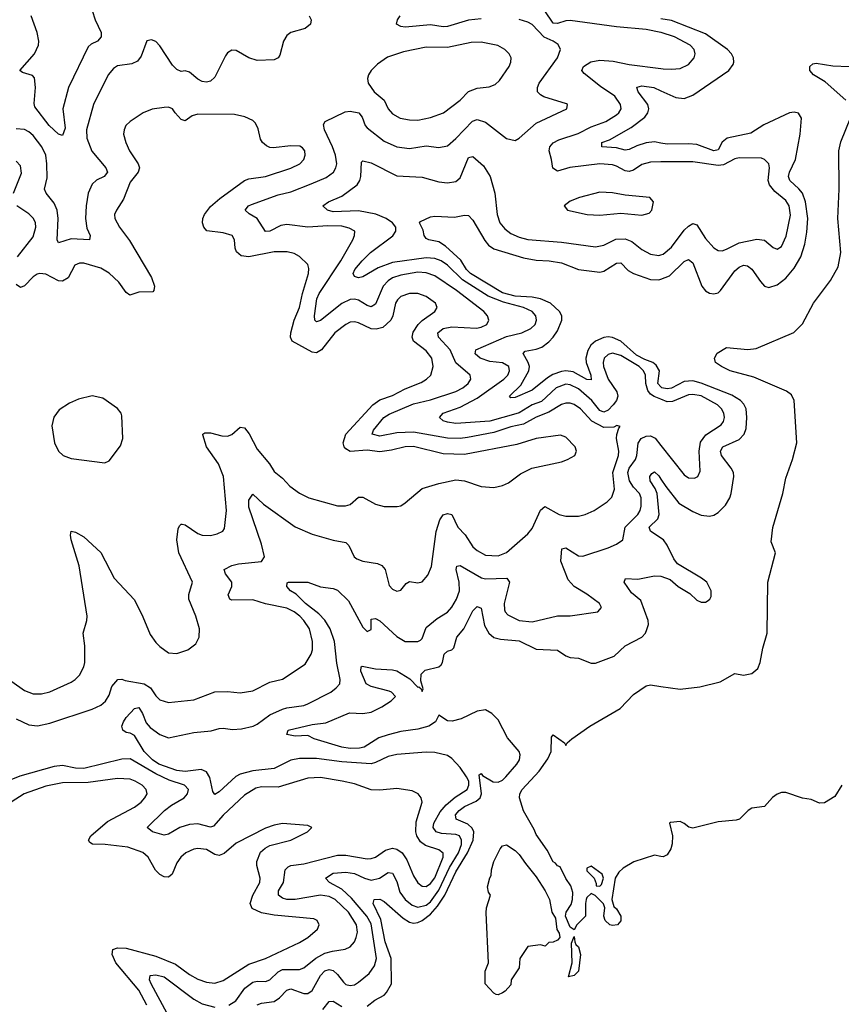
# Model space of a CAD drawing. Header units: inches. Extents: x 1954678 to 2060271, y 904822 to 1016299.
# Tile 286 of 403: x 1996967 to 2000853, y 994554 to 999211. Entities that reach past the tile are written whole.
import ezdxf

# ---------------------------------------------------------------- set-up
doc = ezdxf.new("R2010")
doc.units = ezdxf.units.IN
doc.header["$MEASUREMENT"] = 0
doc.layers.add('B9999', color=7, linetype='Continuous')
doc.layers.add('C0909', color=7, linetype='Continuous')

msp = doc.modelspace()

# ---------------------------------------------------------------- linework, layer by layer
at = {"layer": 'B9999', "color": 5}
for points, elevation in [([(1997310, 999254.9), (1997324.4, 999210), (1997352, 999150), (1997352.6, 999130), (1997334.9, 999110), (1997304.2, 999095.8), (1997290, 999082.2), (1997197.5, 998890), (1997171, 998790), (1997181.7, 998698.3), (1997170, 998663.6), (1997150, 998669.8), (1997106, 998710), (1997038.7, 998798.7), (1997034.5, 998814.5), (1997042.3, 998890), (1997036.2, 998936.2), (1997027.3, 998947.3), (1996980.7, 998960.7), (1996967.1, 998970), (1997037.2, 999050), (1997055.6, 999090), (1997057.7, 999110), (1997049.8, 999150), (1997021.7, 999230)], 440), ([(2000000, 999150.1), (1999930, 999165), (1999790, 999177.1), (1999570, 999207.6), (1999550, 999205.9), (1999510, 999192.6), (1999490, 999193.8), (1999450, 999252.5)], 440), ([(1998336.5, 999230), (1998344.9, 999210), (1998342.4, 999190), (1998317.3, 999170), (1998250, 999151), (1998230, 999136.9), (1998214.6, 999110), (1998196.9, 999043.1), (1998189.1, 999030.9), (1998170, 999021.7), (1998090, 999018), (1998051.3, 999031.3), (1997990, 999065.4), (1997970, 999066.3), (1997950, 999053.6), (1997940.2, 999039.8), (1997890, 998938.9), (1997870, 998920.4), (1997850, 998915.1), (1997830, 998918.2), (1997810, 998929.8), (1997770, 998963.5), (1997750, 998969.7), (1997730, 998966.4), (1997710, 998975.5), (1997690, 998996.1), (1997630, 999087.6), (1997610, 999107.3), (1997590, 999116.2), (1997568.8, 999111.2), (1997542.1, 999037.9), (1997524.8, 999015.2), (1997497.3, 999002.7), (1997430, 998992.7), (1997410, 998979.7), (1997385.2, 998950), (1997315.2, 998810), (1997282.2, 998690), (1997285.1, 998650), (1997308.7, 998588.7), (1997373.8, 998510), (1997382.7, 998490), (1997366.7, 998470), (1997330, 998452.2), (1997310, 998432.8), (1997290.8, 998390), (1997281.3, 998330), (1997278.1, 998270), (1997285.1, 998225.1), (1997299.6, 998190), (1997297.3, 998170), (1997210, 998175.2), (1997150, 998156.3), (1997143.4, 998170), (1997148.6, 998270), (1997143.4, 998310), (1997130, 998342.4), (1997091.7, 998390), (1997084.4, 998410), (1997097.4, 998462.6), (1997095.6, 998530), (1997090.3, 998570.3), (1997070.9, 998610), (1997030, 998663.4), (1997010, 998681.1), (1996990, 998690.9), (1996950, 998694.3)], 460), ([(1996950, 995904.2), (1997010, 995875.4), (1997051, 995871), (1997110, 995883.9), (1997310, 995950.1), (1997350, 995969.4), (1997372.5, 995987.5), (1997390, 996016.5), (1997402.6, 996057.4), (1997430.3, 996089.7), (1997450, 996092.4), (1997465.2, 996085.2), (1997555.9, 996070), (1997585, 996050), (1997610, 996012.6), (1997630, 995994), (1997670, 995980.7), (1997790, 995994), (1997890, 996031.9), (1997950, 996032.7), (1998010, 996026.4), (1998070, 996036.9), (1998150, 996077.5), (1998210, 996091.1), (1998316.6, 996163.4), (1998345.5, 996210), (1998351.3, 996230), (1998351.7, 996270), (1998337.4, 996330), (1998311.1, 996370), (1998291.2, 996390), (1998265.5, 996410), (1998230, 996428.3), (1998130, 996448.2), (1998070, 996466.5), (1997970, 996466), (1997961.3, 996470), (1997953.1, 996490), (1997970.5, 996529.5), (1997969.8, 996550), (1997940.4, 996590), (1997933.3, 996610), (1997970.5, 996629.5), (1998002.3, 996637.7), (1998110, 996647.6), (1998124.6, 996670), (1998110.4, 996730), (1998050, 996905.2), (1998050, 996938), (1998070, 996966.8), (1998119.5, 996919.5), (1998270, 996813), (1998350, 996777.6), (1998449.6, 996749.5), (1998510, 996737.6), (1998524, 996724), (1998548.1, 996670), (1998560.9, 996660.9), (1998590, 996650.2), (1998658.7, 996638.7), (1998679.3, 996630), (1998694.9, 996610), (1998715.1, 996535.1), (1998730, 996517.1), (1998750, 996508.5), (1998770, 996512.4), (1998795.1, 996544.9), (1998810, 996554.3), (1998850, 996547.9), (1998870, 996552), (1998896.9, 996583.1), (1998915, 996625), (1998936.9, 996790), (1998953.9, 996846.1), (1998970, 996868.3), (1998990, 996875.8), (1999010.1, 996870.1), (1999039, 996810), (1999073.8, 996773.8), (1999110, 996718), (1999130, 996700.5), (1999170, 996678.7), (1999230, 996675), (1999270, 996690.2), (1999370, 996779.5), (1999390, 996804.9), (1999430, 996890.4), (1999450, 996908.8), (1999518, 996870), (1999550, 996862.7), (1999610, 996862.3), (1999642, 996870), (1999684.2, 996890), (1999745.6, 996930), (1999767.2, 996952.8), (1999780.3, 996990), (1999773, 997070), (1999799.6, 997150), (1999800.4, 997170), (1999789.9, 997230), (1999791.7, 997248.3), (1999800.8, 997279.2), (1999807.3, 997287.3), (1999791, 997291), (1999776.5, 997283.5), (1999730, 997282.5), (1999672.6, 997312.6), (1999618.9, 997370), (1999590, 997390.4), (1999570, 997396.7), (1999550, 997396.9), (1999530, 997391), (1999470, 997354.7), (1999410, 997331.7), (1999350, 997298.3), (1999290, 997284.5), (1999210, 997257.7), (1999085.4, 997234.6), (1999050, 997230.2), (1998990, 997232.1), (1998830, 997259.9), (1998750, 997256.8), (1998670, 997241.2), (1998634.3, 997250), (1998640.7, 997270), (1998689.9, 997330), (1998714.9, 997345.1), (1998830, 997394.2), (1998910, 997412.6), (1999030, 997452.7), (1999062.5, 997470), (1999088.1, 997490), (1999100.3, 997510), (1999097.1, 997530), (1999030, 997587.3), (1999003.6, 997650), (1998947.9, 997710), (1998944.9, 997730), (1998969.8, 997750), (1999010, 997758.9), (1999128.1, 997751.9), (1999150, 997755.9), (1999175.8, 997770), (1999185.3, 997790), (1999179.4, 997810), (1999161.5, 997830), (1999032.4, 997930), (1998930, 997999.4), (1998890, 998013.5), (1998850, 998016.1), (1998770, 998002.7), (1998730.7, 997989.3), (1998710, 997976.2), (1998685.9, 997950), (1998650, 997866.2), (1998630, 997853.4), (1998610, 997859.6), (1998570, 997885), (1998550, 997889.9), (1998530, 997887.6), (1998490, 997868.1), (1998390, 997788.6), (1998370, 997782.2), (1998363.2, 997790), (1998360.7, 997810), (1998371.5, 997890), (1998383.9, 997916.1), (1998485.6, 998070), (1998542.2, 998170), (1998550.9, 998190), (1998551.2, 998210), (1998525.5, 998225.5), (1998490, 998233.7), (1998423.7, 998236.3), (1998330, 998229.4), (1998230, 998241.9), (1998201.7, 998238.3), (1998150, 998211.3), (1998130, 998209.9), (1998090.8, 998270.8), (1998052.7, 998292.7), (1998033.7, 998310), (1998048.6, 998330), (1998063.4, 998336.6), (1998190, 998381.9), (1998250, 998397.2), (1998346, 998434), (1998415.6, 998464.4), (1998450.3, 998489.7), (1998462.7, 998510), (1998466.1, 998530), (1998460.9, 998570), (1998447, 998610), (1998409.2, 998690), (1998404.4, 998715.6), (1998411.3, 998730), (1998505.5, 998774.5), (1998530, 998779), (1998571.3, 998770), (1998587.1, 998750), (1998601.2, 998710), (1998610, 998699.3), (1998690, 998635.7), (1998750, 998610.1), (1998810, 998601.7), (1998890, 998614), (1998950, 998606.2), (1998990, 998613.8), (1999030, 998648.7), (1999109.2, 998730.8), (1999130, 998738.9), (1999170, 998727), (1999270, 998648.8), (1999310, 998639.5), (1999330, 998650.3), (1999410, 998721.6), (1999555.1, 998790), (1999558, 998810), (1999552.9, 998812.9), (1999446.2, 998846.2), (1999430, 998855.1), (1999416.5, 998870), (1999415.7, 998890), (1999424.5, 998910), (1999509.8, 999030), (1999524.2, 999070), (1999514.2, 999094.2), (1999489.7, 999110), (1999447.7, 999127.7), (1999390, 999187.7), (1999370, 999199.9), (1999330, 999212.1)], 460), ([(1999150, 999214.6), (1999090, 999208.5), (1998990, 999178.7), (1998970, 999177.3), (1998910, 999187), (1998790, 999175.7), (1998770, 999179.3), (1998748.5, 999190), (1998753.8, 999210), (1998767, 999230)], 460), ([(2000000, 998538), (1999950, 998537.5), (1999910, 998525.4), (1999870, 998499), (1999850, 998492.9), (1999830, 998495.6), (1999790, 998518.3), (1999770, 998524.5), (1999710.6, 998529.4), (1999568.3, 998511.7), (1999510, 998495.2), (1999487.9, 998508), (1999482.1, 998550), (1999470.6, 998590), (1999473.8, 998610), (1999490, 998628.4), (1999517.5, 998642.5), (1999608, 998672), (1999670, 998703.8), (1999739.2, 998730), (1999790, 998761.3), (1999800.3, 998770), (1999811.4, 998790), (1999809.1, 998810), (1999781.1, 998850), (1999714.4, 998894.4), (1999636.8, 998956.8), (1999626, 998970), (1999633.7, 998990), (1999667.8, 999012.2), (1999710, 999019.6), (1999774.2, 999014.2), (1999850, 998999.3), (2000000, 998980.3)], 440), ([(2000000, 998627.1), (1999970, 998632.5), (1999930, 998628.4), (1999885.2, 998614.8), (1999850, 998597.5), (1999830, 998594.2), (1999790, 998604.4), (1999720.5, 998610), (1999721, 998630), (1999756.8, 998643.2), (1999858.6, 998701.4), (1999923, 998750), (1999937.9, 998770), (1999942, 998790), (1999937.5, 998810), (1999891.9, 998870), (1999885.4, 998890), (1999887.6, 998892.4), (1999910, 998897.4), (1999965.5, 998890), (2000000, 998874.6)], 420), ([(1996930, 996080.6), (1996990, 996038.4), (1997030, 996022.7), (1997070, 996022.6), (1997110, 996031.3), (1997210, 996078), (1997229.8, 996090.2), (1997249.8, 996110.2), (1997269.8, 996150), (1997274.6, 996170), (1997274.5, 996250), (1997267.2, 996310), (1997284.4, 996370), (1997285.3, 996390), (1997247.5, 996627.5), (1997209.8, 996750.2), (1997206.5, 996773.5), (1997210, 996792.4), (1997230, 996787.6), (1997270, 996764.3), (1997350, 996691.1), (1997414.1, 996570), (1997510, 996466.7), (1997550, 996387.2), (1997583.4, 996303.4), (1997610, 996265.8), (1997630, 996246.5), (1997670, 996216.9), (1997710, 996212.9), (1997762.7, 996230), (1997800.4, 996259.6), (1997815.6, 996290), (1997817.4, 996330), (1997800.3, 996390), (1997766.6, 996470), (1997767.1, 996492.9), (1997784.5, 996550), (1997720.2, 996690), (1997710.5, 996750), (1997716.5, 996803.5), (1997722.5, 996817.5), (1997730, 996825.3), (1997735.3, 996824.7), (1997750, 996821.6), (1997810, 996780.6), (1997830, 996773), (1997868.7, 996771.3), (1997901.5, 996778.5), (1997928.3, 996791.7), (1997935.2, 996804.8), (1997944.5, 996890), (1997930.3, 997050.3), (1997906.5, 997110), (1997849.9, 997190), (1997833.3, 997246.7), (1997833.3, 997250), (1997842.5, 997257.5), (1997870, 997257.3), (1997922.9, 997242.9), (1997950, 997241.6), (1997970.3, 997249.7), (1998010, 997283.9), (1998030, 997280.2), (1998052.4, 997252.4), (1998090, 997179.7), (1998148.1, 997110), (1998170, 997074.6), (1998210, 997042.3), (1998244.7, 997004.7), (1998290, 996972.1), (1998334.4, 996950), (1998470, 996912.1), (1998507.9, 996912.1), (1998530, 996917.8), (1998570, 996952.8), (1998590, 996951.9), (1998650, 996920.2), (1998690, 996908.9), (1998752.3, 996907.7), (1998770, 996912), (1998790, 996926), (1998870, 996993.8), (1998950, 997017.8), (1999030, 997034.9), (1999070.2, 997030.2), (1999150, 997003.1), (1999210, 996997.6), (1999250, 997007), (1999279.5, 997020.5), (1999336.3, 997063.7), (1999389.2, 997090), (1999530, 997120.4), (1999557.2, 997130), (1999591.8, 997150), (1999600.7, 997170), (1999593.6, 997190), (1999550, 997237), (1999525.4, 997245.4), (1999410, 997229.8), (1999317.7, 997202.3), (1999070, 997154.4), (1998970, 997158.3), (1998830, 997191.5), (1998789.4, 997190.6), (1998725.6, 997174.4), (1998670, 997166.9), (1998610, 997175), (1998530, 997169.3), (1998510, 997180.6), (1998502.1, 997190), (1998497.1, 997210), (1998509, 997250), (1998636.5, 997390), (1998670, 997412.3), (1998730, 997434.2), (1998790, 997465), (1998865.1, 997494.9), (1998890.9, 997510), (1998910.8, 997530), (1998922.9, 997570), (1998916.1, 997610), (1998890, 997645.4), (1998829.9, 997689.9), (1998822.5, 997710), (1998827.5, 997732.5), (1998850.8, 997769.2), (1998871.2, 997788.8), (1998929.8, 997830), (1998942, 997850), (1998934, 997870), (1998890, 997901.8), (1998850, 997916.5), (1998810, 997916.5), (1998770, 997902), (1998754, 997886), (1998744.3, 997870), (1998731.8, 997810), (1998722.7, 997790), (1998684.8, 997755.2), (1998653.2, 997746.8), (1998630, 997749.1), (1998570, 997776.7), (1998550, 997782.1), (1998530, 997779.9), (1998510, 997769.9), (1998457.1, 997730), (1998393.6, 997650), (1998370, 997635.8), (1998350, 997638.1), (1998254.8, 997690), (1998247.2, 997710), (1998249.4, 997730), (1998265, 997790), (1998290.8, 997850), (1998304.2, 997915.8), (1998332.6, 998010), (1998334.6, 998034.6), (1998330, 998053.6), (1998290, 998091.1), (1998264.5, 998104.5), (1998232.4, 998112.4), (1998170, 998112.9), (1998050.5, 998089.5), (1998014.7, 998094.7), (1997992.4, 998112.4), (1997985.5, 998130), (1997982.9, 998170), (1997971, 998190), (1997930, 998202.5), (1997852.3, 998212.3), (1997837.2, 998230), (1997831.5, 998250), (1997832.8, 998270), (1997840.6, 998290), (1997870, 998326.7), (1997914, 998366), (1998029.9, 998450.1), (1998050, 998457.8), (1998129.3, 998470), (1998250, 998509.4), (1998292.6, 998530), (1998310.9, 998550), (1998317.6, 998570), (1998315.6, 998590), (1998304.7, 998604.7), (1998292.1, 998612.1), (1998250, 998615), (1998165.3, 998605.3), (1998150, 998606), (1998134.5, 998614.5), (1998116, 998630), (1998106.3, 998646.3), (1998095.2, 998695.2), (1998081.7, 998721.7), (1998070, 998733.6), (1998032.1, 998752.1), (1997982.3, 998762.2), (1997810, 998764), (1997783.1, 998756.9), (1997750, 998732.1), (1997730, 998738.5), (1997701.4, 998770), (1997690, 998789.6), (1997670, 998797.4), (1997650, 998796.4), (1997592.8, 998787.2), (1997550.7, 998770), (1997490, 998729.6), (1997468.7, 998710), (1997460.3, 998690), (1997458.3, 998670), (1997468.1, 998630), (1997486, 998590), (1997527.5, 998530), (1997533, 998510), (1997527.9, 998490), (1997490, 998442.4), (1997457.6, 998362.4), (1997424, 998310), (1997415.8, 998290), (1997416.9, 998270), (1997438.9, 998230), (1997486.2, 998166.2), (1997591, 997991), (1997604, 997950), (1997601.5, 997930), (1997595.8, 997924.2), (1997530, 997922.4), (1997488.2, 997908.2), (1997470, 997920.5), (1997436.2, 997970), (1997390, 998012.2), (1997350, 998035.2), (1997270, 998059.9), (1997250, 998059.1), (1997227.9, 998050), (1997195.4, 997990), (1997170, 997974.5), (1997150, 997975.3), (1997090, 998007.1), (1997062.8, 998010), (1997050, 998007.7), (1997030, 997995.4), (1996990, 997952.9), (1996970, 997944.5), (1996950, 997959.2)], 480), ([(1996937.2, 998390), (1996974.8, 998485.2), (1996970, 998520.5), (1996950, 998541.6)], 480), ([(2000000, 997415.9), (1999968.3, 997428.3), (1999950, 997439.9), (1999937.1, 997457.1), (1999928.6, 997490), (1999927.1, 997530), (1999917.5, 997550), (1999896.1, 997570), (1999810, 997622.7), (1999770, 997633.5), (1999750, 997627.8), (1999731.6, 997610), (1999726.3, 997590), (1999727.5, 997570), (1999750, 997510.2), (1999791.1, 997451.1), (1999796.1, 997430), (1999789.7, 997410), (1999773.6, 997390), (1999750, 997364.1), (1999730, 997355.4), (1999710, 997362.5), (1999673.1, 997410), (1999610, 997465.4), (1999570, 997484.2), (1999550, 997486.7), (1999504, 997470), (1999434.8, 997405.2), (1999390, 997389), (1999330, 997351.3), (1999313.8, 997346.2), (1999190, 997311.8), (1999030, 997301.7), (1998990, 997306.6), (1998970, 997313.7), (1998952.6, 997330), (1998969.8, 997350), (1999050, 997377.7), (1999130, 997420.8), (1999257, 997510), (1999275, 997530), (1999284.3, 997550), (1999280.2, 997570), (1999250, 997587.2), (1999190, 997594.8), (1999144.4, 997610), (1999121.2, 997630), (1999124.4, 997650), (1999270, 997712.2), (1999341.3, 997730), (1999385.1, 997750), (1999405, 997770), (1999411.4, 997790), (1999408, 997810), (1999390.7, 997830), (1999350, 997849.4), (1999254.7, 997874.7), (1999183.4, 997903.4), (1999060.7, 997980.7), (1998990, 998050.7), (1998959.9, 998070), (1998930, 998082.2), (1998890, 998084.4), (1998730, 998062.4), (1998662.6, 998037.4), (1998590, 997995), (1998570, 997989.9), (1998550, 997996.9), (1998544, 998010), (1998551.6, 998030), (1998586, 998070), (1998626.4, 998110), (1998731.4, 998188.6), (1998745.2, 998210), (1998745.2, 998230), (1998730.9, 998250), (1998700.8, 998270), (1998651.1, 998291.1), (1998570, 998307), (1998450, 998302.9), (1998422.3, 998310), (1998401.3, 998330), (1998427.3, 998350), (1998490, 998375.9), (1998563.7, 998430), (1998576.2, 998450), (1998580.2, 998470), (1998583.3, 998536.7), (1998590, 998543.8), (1998630, 998534.2), (1998750, 998472.5), (1998870, 998466.4), (1998950, 998444.6), (1998990, 998438.6), (1999030, 998446), (1999050, 998462.4), (1999090, 998559), (1999110, 998563.5), (1999160.5, 998520.5), (1999191.6, 998470), (1999214, 998390), (1999224.7, 998290), (1999238.3, 998250), (1999261.4, 998221.4), (1999290, 998199.8), (1999330, 998181.7), (1999370, 998172.1), (1999530, 998159.1), (1999690, 998135.9), (1999730, 998144.5), (1999786.6, 998173.4), (1999830, 998174.3), (1999861.9, 998161.9), (1999910, 998124.6), (1999950, 998102.3), (1999990, 998095.5), (2000000, 998099.1)], 440), ([(1996956.2, 998090), (1997030, 998183.6), (1997043.2, 998230), (1997042.3, 998250), (1997032.7, 998270), (1997010, 998292.2), (1996953.6, 998330)], 480), ([(2000000, 997474.2), (1999985.7, 997490), (1999992.5, 997550), (1999977.5, 997577.5), (1999960.7, 997590), (1999923.2, 997603.2), (1999884.8, 997624.8), (1999810, 997690.8), (1999770, 997708.3), (1999750, 997710.3), (1999730, 997707.7), (1999689.6, 997690.4), (1999668.8, 997671.2), (1999653.9, 997646.1), (1999644.8, 997610), (1999646, 997590), (1999667.9, 997530), (1999670, 997507.7), (1999650, 997509), (1999585.1, 997545.1), (1999550, 997549.7), (1999530, 997547.2), (1999487.9, 997532.1), (1999462.6, 997517.4), (1999390, 997458.2), (1999310, 997424.7), (1999290, 997422), (1999283.1, 997430), (1999337.2, 997482.8), (1999375.5, 997550), (1999378.2, 997570), (1999372.1, 997590), (1999347.9, 997632.1), (1999357.4, 997642.6), (1999410, 997652.6), (1999437.2, 997662.8), (1999470, 997687), (1999490, 997708.8), (1999510, 997739.2), (1999530.4, 997790), (1999530.4, 997810), (1999520.4, 997830), (1999476.9, 997870), (1999430.8, 997890.8), (1999390, 997899.2), (1999310, 997903.6), (1999250, 997919), (1999098.4, 998010), (1999079.8, 998030), (1999053, 998073), (1998980.4, 998140.4), (1998950, 998160.6), (1998901.2, 998170), (1998890, 998176.2), (1998880.5, 998190), (1998875.6, 998215.6), (1998858.4, 998250), (1998863.3, 998256.7), (1998910, 998279), (1998930, 998281.5), (1999022.9, 998277.1), (1999070, 998285.7), (1999090, 998284.9), (1999110, 998263.1), (1999166.1, 998166.1), (1999184.7, 998144.7), (1999210, 998127.1), (1999350, 998085), (1999410, 998073.2), (1999470.5, 998070.5), (1999530, 998060.6), (1999610, 998029.6), (1999710, 998017.3), (1999730, 998021.4), (1999790, 998059.3), (1999810, 998060.2), (1999845.1, 998025.1), (1999870.1, 998010.1), (1999950, 997981.9), (1999990, 997980.3), (2000000, 997984.2)], 420), ([(1998090, 994550.8), (1998110, 994558.8), (1998170, 994566.8), (1998195.5, 994584.5), (1998230, 994621.5), (1998250, 994626.4), (1998310, 994605), (1998330, 994605.7), (1998350, 994619.8), (1998389.7, 994690.3), (1998410, 994711.6), (1998430, 994717.8), (1998450, 994714.2), (1998470, 994695.4), (1998497.8, 994657.8), (1998510, 994648), (1998530, 994642.7), (1998550, 994646.4), (1998570, 994657.8), (1998620.1, 994699.9), (1998644.9, 994735.1), (1998654.2, 994770), (1998630, 994934.3), (1998609, 994970), (1998535.8, 995055.8), (1998490, 995097.8), (1998432, 995130), (1998412.6, 995150), (1998450, 995174), (1998510, 995179), (1998550, 995172.2), (1998597.6, 995150), (1998630, 995141.7), (1998669, 995151), (1998710, 995177.5), (1998730, 995173.5), (1998750, 995134.2), (1998764.6, 995084.6), (1998790, 995049.1), (1998823.2, 995023.2), (1998850, 995013.7), (1998890, 995023.5), (1998910, 995038.5), (1998950, 995094.5), (1998999.4, 995200.6), (1999041.8, 995270), (1999056.5, 995310), (1999057, 995330), (1999046.3, 995350), (1999030, 995357.4), (1998962.5, 995362.5), (1998936.8, 995370), (1998922.8, 995390), (1998925.8, 995410), (1998956.2, 995463.8), (1998983.3, 995496.7), (1999027.1, 995532.9), (1999083.9, 995570), (1999091.7, 995590), (1999090.4, 995610), (1999080.8, 995630), (1999050, 995673.9), (1999010, 995716.5), (1998990, 995731.1), (1998930, 995744.6), (1998890, 995745.8), (1998750, 995735.4), (1998710, 995725.7), (1998650, 995696.9), (1998630, 995691.9), (1998490, 995700.1), (1998370, 995716.7), (1998290, 995716.6), (1998250, 995708.5), (1998170, 995668.6), (1998070, 995658.6), (1998010, 995642.6), (1997988.6, 995631.4), (1997910, 995558.9), (1997890, 995546.4), (1997880.5, 995560.5), (1997866.7, 995626.7), (1997850, 995652.9), (1997824.6, 995664.6), (1997750, 995654.4), (1997710, 995659), (1997624.9, 995690), (1997595.2, 995710), (1997554.9, 995750), (1997510, 995825.6), (1997490, 995836.9), (1997470, 995839.6), (1997455.1, 995850), (1997449.7, 995870), (1997458.5, 995890), (1997470, 995910.3), (1997510, 995953.7), (1997530, 995957.4), (1997548.4, 995930), (1997565.3, 995885.3), (1997583.5, 995863.5), (1997630, 995830.1), (1997670, 995813.7), (1997790, 995840.1), (1997872.2, 995847.8), (1997910, 995857.8), (1997930, 995860.2), (1997973, 995853), (1998016.5, 995856.5), (1998071.1, 995870), (1998090, 995879.1), (1998150, 995923.2), (1998210.3, 995949.7), (1998230, 995956.8), (1998310, 995967.5), (1998330, 995975), (1998438.3, 996030), (1998464.4, 996050), (1998480.9, 996070), (1998482.5, 996090), (1998466.7, 996166.7), (1998455.4, 996270), (1998436, 996330), (1998410.5, 996370.5), (1998381.4, 996401.4), (1998319.3, 996450), (1998274.1, 996494.1), (1998247.6, 996510), (1998229.8, 996530), (1998232.5, 996547.5), (1998238, 996550), (1998330, 996550.4), (1998389.2, 996529.2), (1998450, 996520.2), (1998470, 996512.2), (1998521.9, 996461.8), (1998590, 996337.6), (1998610, 996317.6), (1998630, 996326), (1998630, 996374.8), (1998650, 996379.1), (1998670, 996367.6), (1998750, 996293.2), (1998790, 996270.2), (1998850, 996269.3), (1998863.1, 996276.9), (1998870, 996284.4), (1998890, 996336), (1998940.9, 996379.1), (1998990, 996409.3), (1999010, 996432.4), (1999032.2, 996470), (1999047.5, 996510), (1999045.9, 996550), (1999031.1, 996610), (1999034, 996626), (1999050, 996628.9), (1999151.3, 996571.3), (1999170, 996566.8), (1999270.4, 996570), (1999284.3, 996550), (1999258.6, 996450), (1999259.5, 996419.5), (1999262.4, 996410), (1999276.2, 996396.2), (1999329, 996369), (1999390, 996362.7), (1999510, 996391.8), (1999570, 996391.1), (1999701.2, 996410), (1999718.4, 996430), (1999709.5, 996450), (1999650, 996494.4), (1999590, 996529.8), (1999560.9, 996560.9), (1999526.2, 996650), (1999531.8, 996708.2), (1999550, 996713.4), (1999610, 996675.4), (1999630, 996674), (1999750, 996713.6), (1999789.8, 996730.2), (1999818.9, 996750), (1999831.3, 996810), (1999889.9, 996870), (1999902.1, 996890), (1999906.8, 996910), (1999906.6, 996950), (1999897.8, 996970), (1999870, 996999.6), (1999851.4, 997030), (1999844, 997070), (1999850.3, 997090), (1999878.9, 997130), (1999885.3, 997150), (1999891.4, 997208.6), (1999905.5, 997230), (1999930, 997240.9), (1999950, 997242.5), (1999972.3, 997232.3), (2000000, 997197.2)], 440), ([(2000000, 996758.4), (1999951.2, 996791.2), (1999944.9, 996810), (1999984.6, 996850), (1999991.8, 996870), (1999981.2, 996970), (1999972.9, 996992.9), (1999948.5, 997030), (1999946.9, 997050), (1999956.2, 997063.8), (1999970, 997073.2), (1999990, 997053.7), (2000000, 997037.9)], 420), ([(1998610, 994544.8), (1998646.6, 994573.4), (1998690, 994597.5), (1998702.5, 994610), (1998725.3, 994650), (1998723.5, 994770), (1998696.2, 994850), (1998674.5, 994954.5), (1998639.1, 995030), (1998643.6, 995050), (1998670, 995050.9), (1998690, 995040.2), (1998780.9, 994960.9), (1998810, 994941.8), (1998830, 994937.4), (1998850, 994940.5), (1998870, 994950.1), (1998910, 994980.6), (1998942.7, 995017.3), (1998977.1, 995070), (1999030, 995180.5), (1999084.2, 995270), (1999111, 995330), (1999115.1, 995370), (1999107.6, 995387.6), (1999086.2, 995406.2), (1999031.8, 995430), (1999028.3, 995450), (1999045.3, 995470), (1999070, 995488.8), (1999125.2, 995514.8), (1999145.2, 995530), (1999151.6, 995550), (1999140.3, 995639.7), (1999150, 995645.6), (1999156.1, 995636.1), (1999205.9, 995605.9), (1999230, 995604.1), (1999250, 995614.5), (1999266.2, 995630), (1999318.8, 995690), (1999331.3, 995710), (1999334.3, 995734.3), (1999328.8, 995750), (1999274.4, 995814.4), (1999230, 995899.6), (1999200.7, 995930), (1999170, 995946.6), (1999130, 995940.8), (1999055.3, 995904.7), (1999013, 995893), (1998990, 995895.2), (1998950, 995920.7), (1998932.9, 995890), (1998902.7, 995870), (1998850, 995855.1), (1998770, 995843.9), (1998710, 995828.8), (1998666.1, 995813.9), (1998595.6, 995770), (1998574, 995766), (1998530, 995763.5), (1998490, 995769.9), (1998359.3, 995810), (1998330, 995825.6), (1998270, 995822.7), (1998230, 995829.7), (1998236, 995850), (1998350, 995876.8), (1998414.2, 995885.8), (1998527.3, 995932.7), (1998590, 995929.4), (1998630, 995936.4), (1998679.1, 995960.9), (1998723.1, 995990), (1998744.2, 996010), (1998726, 996030), (1998714.9, 996034.9), (1998630, 996056.5), (1998605.8, 996070), (1998580.4, 996130), (1998582.7, 996150), (1998587.3, 996152.7), (1998650, 996140.8), (1998730, 996136), (1998750.5, 996130.5), (1998812.9, 996092.9), (1998850, 996054.6), (1998855.1, 996055.1), (1998865.4, 996045.4), (1998870, 996034), (1998874.5, 996045.5), (1998864, 996084), (1998865, 996115), (1998885.4, 996134.6), (1998950, 996149.7), (1998959.7, 996160.3), (1998966.1, 996170), (1998974, 996210), (1998990, 996224.5), (1999011.3, 996230), (1999020, 996240), (1999034, 996290), (1999066.9, 996330), (1999110, 996414.2), (1999130, 996434.9), (1999150, 996427.3), (1999165.1, 996345.1), (1999185.8, 996310), (1999210, 996289.6), (1999241.3, 996281.3), (1999330, 996272.5), (1999410, 996234.2), (1999510, 996229), (1999550, 996201.7), (1999570, 996194.3), (1999610, 996191.4), (1999670, 996167.4), (1999690, 996167.4), (1999779.3, 996200.7), (1999830, 996249.1), (1999909, 996291), (1999926.9, 996310), (1999933.8, 996326.2), (1999940.3, 996350), (1999939.8, 996370), (1999904.6, 996464.6), (1999860.8, 996500.8), (1999825.1, 996550), (1999832.1, 996567.9), (1999890, 996564.6), (1999970, 996580.6), (1999999, 996578.9), (2000000, 996578.6)], 420), ([(2000000, 995253.6), (1999970, 995258.5), (1999872, 995228), (1999821.8, 995198.2), (1999801.2, 995178.8), (1999782.8, 995150), (1999766.8, 995050), (1999776.7, 995016.7), (1999790, 995004.9), (1999810.2, 994970), (1999810, 994949.2), (1999794, 994930), (1999770, 994926.6), (1999758, 994930), (1999735.3, 994950), (1999729, 994970), (1999734, 995010), (1999728.9, 995028.9), (1999688.7, 995068.7), (1999670, 995078), (1999650, 995059), (1999646.7, 995050), (1999642.6, 995030), (1999643.1, 994970), (1999601.6, 994930), (1999590, 994906), (1999570, 994918), (1999548.7, 994970), (1999551.8, 994990), (1999574.6, 995025.4), (1999581.6, 995050), (1999582.4, 995082.4), (1999574.2, 995114.2), (1999550, 995149.5), (1999523.7, 995203.7), (1999510, 995209.6), (1999501.7, 995221.7), (1999490, 995228.3), (1999462.2, 995282.2), (1999410, 995356.9), (1999400.8, 995380.8), (1999350, 995469.7), (1999331.3, 995530), (1999332.8, 995550), (1999343.5, 995570), (1999423.2, 995656.8), (1999465.6, 995714.4), (1999480.9, 995750), (1999482.4, 995817.6), (1999490, 995828), (1999544, 995790), (1999550, 995778), (1999556, 995790), (1999578, 995810), (1999663.1, 995870), (1999806.6, 995953.4), (1999870, 996019.5), (1999930, 996060.4), (1999950, 996064.7), (2000000, 996057.6)], 380), ([(1997956, 994550), (1997989.1, 994570.9), (1998031.1, 994630), (1998070, 994658.3), (1998090, 994663.3), (1998130, 994662.4), (1998150, 994669.5), (1998190, 994708.1), (1998210, 994717.8), (1998290, 994717.7), (1998310, 994726.6), (1998367.2, 994772.8), (1998410, 994795.3), (1998445.8, 994805.7), (1998505.5, 994814.5), (1998530, 994826.2), (1998550, 994849), (1998558.8, 994870), (1998564.3, 994895.7), (1998559.5, 994930), (1998521.9, 994990), (1998458.9, 995050), (1998430, 995063.9), (1998390, 995069.6), (1998270, 995049.9), (1998230, 995049.5), (1998210, 995056.3), (1998190.7, 995070), (1998191.3, 995090), (1998214.4, 995130), (1998222.3, 995190), (1998236.2, 995203.8), (1998250, 995210.1), (1998310, 995218.3), (1998470, 995259), (1998510, 995258.5), (1998610, 995241.5), (1998630, 995243), (1998650, 995250.1), (1998696.5, 995283.5), (1998730, 995292), (1998750, 995287.6), (1998775.9, 995270), (1998797.3, 995237.3), (1998830, 995162.3), (1998850, 995129.1), (1998870, 995112.2), (1998890, 995111.7), (1998910, 995124.8), (1998930, 995152.8), (1998969.3, 995250), (1998969.1, 995269.1), (1998950, 995284.9), (1998885.6, 995305.6), (1998862.7, 995322.7), (1998845.6, 995350), (1998840.4, 995370), (1998842.8, 995417.2), (1998869.8, 995510), (1998866.3, 995530), (1998851.8, 995550), (1998823.5, 995563.5), (1998750, 995574), (1998670, 995566.2), (1998630, 995569), (1998550, 995596.1), (1998492.3, 995610), (1998390, 995627.1), (1998330, 995623.8), (1998190, 995581.2), (1998110, 995582.6), (1998083.8, 995576.2), (1998030, 995543.5), (1997930, 995449), (1997883.4, 995396.6), (1997870, 995391.9), (1997810, 995407), (1997770, 995404.1), (1997724, 995390), (1997670, 995358.9), (1997650, 995354), (1997595.1, 995370), (1997569.7, 995390), (1997651.3, 995470), (1997684.8, 995495.2), (1997744.1, 995530), (1997760.7, 995550), (1997764.8, 995570), (1997746.6, 995590), (1997674.2, 995614.2), (1997610, 995643.5), (1997490, 995714.5), (1997450, 995713.4), (1997270, 995669.5), (1997231.5, 995671.5), (1997170, 995683.3), (1997130, 995678.8), (1996967.4, 995632.6), (1996909.9, 995609.9)], 460), ([(1997567.5, 994550), (1997530, 994621.1), (1997421.3, 994750), (1997404.6, 994790), (1997407.3, 994812.7), (1997430, 994821.3), (1997470, 994819.2), (1997610, 994781.5), (1997703.6, 994743.6), (1997770, 994694.2), (1997810, 994672), (1997850, 994658.6), (1997890, 994654.3), (1997930, 994665.9), (1998050, 994743.8), (1998129.9, 994770.1), (1998290, 994846.4), (1998330, 994870.2), (1998375.4, 994910), (1998383, 994930), (1998374, 994950), (1998358.2, 994958.2), (1998170, 994975.5), (1998110, 994986.3), (1998067, 995007), (1998056.9, 995030), (1998068.8, 995070), (1998102.1, 995130), (1998104.9, 995150), (1998089, 995210), (1998088.2, 995230), (1998106.1, 995273.9), (1998127.2, 995292.8), (1998150, 995304.7), (1998250, 995330.4), (1998328.7, 995370), (1998348, 995390), (1998330, 995399), (1998210, 995409.4), (1998170, 995401.6), (1998130, 995386.3), (1997990, 995316.5), (1997933.2, 995266.8), (1997910, 995257.3), (1997890, 995261.8), (1997850, 995286), (1997810, 995290.6), (1997790, 995287.4), (1997753.1, 995270), (1997728.4, 995250), (1997710, 995223.5), (1997688.1, 995170), (1997670, 995155.7), (1997650, 995156.8), (1997630, 995168.1), (1997608.9, 995188.9), (1997574.6, 995250), (1997550, 995271.3), (1997477.6, 995297.6), (1997370.8, 995309.2), (1997310.9, 995310.9), (1997298.6, 995318.6), (1997292.6, 995330), (1997303.5, 995350), (1997382.2, 995417.8), (1997510, 995486.4), (1997541.4, 995510), (1997558.8, 995530), (1997569.8, 995550), (1997564.8, 995570), (1997546.4, 995590), (1997513.5, 995610), (1997490, 995618.4), (1997430, 995621.6), (1997290, 995603.2), (1997170, 995601.2), (1997090, 995585.4), (1996988, 995550), (1996926.7, 995510)], 480), ([(1997664.3, 994510), (1997588.6, 994650), (1997581.4, 994670), (1997583.5, 994690), (1997610, 994693.6), (1997650, 994683.1), (1997790, 994577.7), (1997830, 994556), (1997890, 994539.8)], 460), ([(1998401.3, 994530), (1998430, 994567.8), (1998450, 994568.9), (1998490, 994543.1)], 420)]:
    msp.add_lwpolyline(points, dxfattribs=dict(at, elevation=elevation))
for points, elevation in [([(1999150, 999104.4), (1999102.9, 999102.9), (1998990, 999079.1), (1998890, 999080.5), (1998781.6, 999058.4), (1998706.9, 999033.1), (1998659, 999001), (1998628.8, 998970), (1998616.5, 998950), (1998612.5, 998932.5), (1998615.3, 998910), (1998642.7, 998870), (1998690.1, 998830.1), (1998710, 998788.9), (1998730, 998766), (1998766, 998746), (1998810, 998736.6), (1998850, 998735.9), (1998910, 998747.9), (1998971.1, 998770), (1999049.7, 998830), (1999090, 998871.1), (1999130, 998887.3), (1999187.3, 998892.8), (1999215.8, 998904.2), (1999236, 998924), (1999281.3, 998990), (1999289.7, 999010), (1999291.5, 999030), (1999282.4, 999050), (1999260.7, 999070), (1999228.9, 999088.9)], 480), ([(1999710, 998394.6), (1999614.8, 998370), (1999570, 998352.8), (1999542.8, 998330), (1999558, 998310), (1999651, 998289), (1999710, 998286), (1999810, 998295.6), (1999910, 998287), (1999943.7, 998296.3), (1999956, 998310), (1999964, 998350), (1999948, 998370), (1999830, 998381), (1999770, 998392.8)], 460), ([(1997310, 997431.5), (1997244.2, 997415.8), (1997202.6, 997397.4), (1997154.2, 997365.8), (1997128.6, 997331.4), (1997119.5, 997290), (1997131.5, 997210), (1997150.3, 997170), (1997172.7, 997150), (1997210, 997135.5), (1997370, 997115.3), (1997390, 997124.4), (1997444.2, 997195.8), (1997454.5, 997230), (1997450, 997338), (1997447, 997350), (1997430, 997372.7), (1997360.1, 997420.1)], 520), ([(1999451.6, 994828.4), (1999430, 994835.3), (1999370, 994828), (1999332, 994770), (1999330, 994726), (1999292, 994670), (1999290, 994646), (1999263.6, 994616.4), (1999250, 994608), (1999230, 994598), (1999220.4, 994600.4), (1999210, 994606), (1999168.7, 994650), (1999169, 994710), (1999184, 994750), (1999173.6, 994986.4), (1999175.3, 995010), (1999194, 995070), (1999184, 995084), (1999179, 995110), (1999190, 995152), (1999197.2, 995162.8), (1999199, 995190), (1999209.4, 995229.4), (1999239.3, 995290), (1999250, 995302.8), (1999270, 995307.7), (1999310, 995282), (1999330, 995262.7), (1999359.1, 995219.1), (1999410, 995157.4), (1999452.3, 995090), (1999472.6, 995050), (1999484, 994990), (1999501, 994961), (1999507.1, 994907.1), (1999518, 994890), (1999522, 994870), (1999510, 994858), (1999490, 994848), (1999470, 994846)], 380), ([(1999670, 995208), (1999650, 995198), (1999650, 995184.7), (1999684.7, 995150), (1999694, 995126), (1999694, 995114), (1999710, 995112), (1999719, 995121), (1999728, 995150), (1999722, 995170)], 380), ([(1999563.1, 994683.1), (1999579.3, 994750), (1999576.4, 994843.6), (1999590, 994874), (1999592.7, 994850), (1999597.5, 994837.5), (1999610, 994826), (1999619.1, 994790), (1999610.6, 994710), (1999590, 994689.4)], 380)]:
    msp.add_lwpolyline(points, close=True, dxfattribs=dict(at, elevation=elevation))
at = {"layer": 'C0909', "color": 5}
for points, elevation in [([(2000000, 998874.6), (2000070, 998843.5), (2000110, 998838.4), (2000150, 998854.8), (2000320.7, 998970), (2000341.4, 998998.6), (2000345.3, 999010), (2000343.7, 999030), (2000333.1, 999050), (2000314.4, 999070), (2000210, 999144.7), (2000050, 999207.6), (2000000, 999215.2)], 420), ([(2000000, 998980.3), (2000010, 998979), (2000050, 998976.5), (2000090, 998980.7), (2000130, 998999), (2000157.4, 999030), (2000161.3, 999050), (2000156.3, 999070), (2000137.4, 999090), (2000064.7, 999130), (2000000.7, 999150), (2000000, 999150.1)], 440), ([(2000873.7, 998830), (2000776.6, 998916.6), (2000720.9, 998950), (2000703.7, 998970), (2000703.7, 998990), (2000718, 999002), (2000734, 999006), (2000812.9, 998992.9), (2000890, 998990.1)], 380), ([(2000000, 997984.2), (2000040.2, 997999.8), (2000110, 998067.8), (2000130, 998076.9), (2000150, 998061.1), (2000193, 997950), (2000210, 997929.2), (2000230, 997916.9), (2000250, 997914), (2000270, 997919.7), (2000282, 997930), (2000350, 998022.7), (2000370, 998040.9), (2000390, 998049.4), (2000410, 998047.1), (2000430, 998031), (2000470, 997972.1), (2000490, 997951), (2000510, 997944.6), (2000550, 997956.8), (2000590, 997988.9), (2000630, 998036.3), (2000661.1, 998090), (2000680.4, 998150), (2000690, 998206.8), (2000693.8, 998270), (2000684.2, 998350), (2000668.9, 998390), (2000651.7, 998411.7), (2000609.9, 998450), (2000603.4, 998470), (2000608, 998490), (2000636, 998550), (2000658.6, 998670), (2000664.7, 998744.7), (2000650, 998768.8), (2000630, 998773.4), (2000607.6, 998770), (2000486.2, 998713.8), (2000425.1, 998674.9), (2000312.7, 998650), (2000290, 998631.5), (2000270, 998596.1), (2000250, 998591.3), (2000170, 998621), (2000130, 998624.3), (2000030, 998621.8), (2000000, 998627.1)], 420), ([(2000000, 996057.6), (2000090, 996044.8), (2000184.5, 996055.5), (2000280.4, 996079.6), (2000350, 996118.6), (2000390, 996110.1), (2000430, 996119.1), (2000457.7, 996142.3), (2000469.9, 996170), (2000481.3, 996238.7), (2000501.5, 996310), (2000505.1, 996550), (2000540.9, 996690), (2000521.3, 996741.3), (2000528.7, 996808.7), (2000576.3, 996970), (2000590, 997042.4), (2000622.3, 997130), (2000642.8, 997210), (2000629.9, 997410), (2000616.9, 997436.9), (2000593.9, 997453.9), (2000439.6, 997519.6), (2000327.3, 997550), (2000286, 997570), (2000257.2, 997590), (2000253.2, 997610), (2000265.6, 997634.4), (2000310, 997661), (2000411.3, 997651.3), (2000450, 997655), (2000628.1, 997731.9), (2000670, 997773), (2000721, 997870), (2000802.3, 997977.7), (2000837.3, 998042.7), (2000849.9, 998110), (2000837, 998270), (2000842.4, 998410), (2000841.2, 998590), (2000850, 998634), (2000898.3, 998750)], 380), ([(2000000, 998099.1), (2000010, 998102.7), (2000050, 998135.3), (2000110, 998215.3), (2000130, 998235), (2000150, 998246.3), (2000170, 998240.7), (2000210, 998175.9), (2000250, 998131.8), (2000270, 998118.9), (2000290, 998118.3), (2000310, 998125.6), (2000370, 998155.7), (2000453.4, 998173.4), (2000490, 998168.1), (2000530, 998134), (2000550, 998125.3), (2000570, 998138.7), (2000592.5, 998187.5), (2000612.9, 998287.1), (2000606, 998330), (2000590, 998356.1), (2000538.6, 998398.6), (2000513.8, 998430), (2000507.3, 998450), (2000512.6, 998510), (2000509.8, 998529.8), (2000490, 998549.7), (2000475.3, 998555.3), (2000370, 998557.4), (2000350, 998552.3), (2000295.5, 998524.5), (2000270, 998521.4), (2000150, 998539.2), (2000000, 998538)], 440), ([(2000000, 997037.9), (2000022.4, 997002.4), (2000084.7, 996924.7), (2000150, 996884.3), (2000190, 996868.1), (2000230, 996862.5), (2000250, 996867.6), (2000270, 996880.2), (2000305.1, 996914.9), (2000325, 996950), (2000332.4, 996970), (2000344.7, 997050), (2000342.9, 997070), (2000332.7, 997090), (2000285.8, 997150), (2000280.8, 997170), (2000293.3, 997190), (2000370, 997225.1), (2000392.7, 997250), (2000402.7, 997277.3), (2000406.8, 997330), (2000403.1, 997370), (2000391.9, 997391.9), (2000375.7, 997410), (2000335.5, 997435.5), (2000190, 997491.5), (2000150, 997502.3), (2000110, 997500.4), (2000050, 997468.6), (2000030, 997464.9), (2000003.7, 997470), (2000000, 997474.2)], 420), ([(2000000, 997197.2), (2000110, 997058), (2000130, 997044.2), (2000158, 997042), (2000174, 997050), (2000185.2, 997074.8), (2000180.5, 997170), (2000187.5, 997212.5), (2000212.4, 997247.6), (2000285.2, 997294.8), (2000295.8, 997310), (2000300.2, 997330), (2000297.4, 997350), (2000286.9, 997370), (2000266.8, 997390), (2000190, 997431.3), (2000150, 997437.9), (2000130, 997436), (2000054.2, 997405.8), (2000030, 997404.1), (2000000, 997415.9)], 440), ([(2000000, 996578.6), (2000043.1, 996563.1), (2000082, 996530), (2000136.3, 996496.3), (2000170, 996465.5), (2000190, 996456.1), (2000210, 996456.5), (2000218.6, 996461.4), (2000230.5, 996469.5), (2000237, 996483), (2000238, 996510), (2000216.5, 996550), (2000191, 996570), (2000078, 996638), (2000060.4, 996660.4), (2000030, 996726), (2000012.5, 996750), (2000000, 996758.4)], 420), ([(2000855.3, 995590), (2000822.5, 995537.5), (2000773.4, 995506.6), (2000750, 995504.5), (2000710, 995522.9), (2000670, 995529.6), (2000590, 995555.6), (2000570, 995555.6), (2000550, 995548), (2000527.7, 995532.3), (2000490, 995489), (2000430, 995482), (2000412, 995470), (2000372, 995430), (2000355.5, 995424.5), (2000270, 995416.4), (2000150, 995386.9), (2000131.5, 995391.5), (2000110, 995409.2), (2000090, 995418), (2000045.5, 995414.5), (2000041, 995410), (2000054, 995350), (2000053.5, 995313.5), (2000047, 995290), (2000030, 995260.7), (2000010, 995252), (2000000, 995253.6)], 380)]:
    msp.add_lwpolyline(points, dxfattribs=dict(at, elevation=elevation))

doc.saveas('drawing.dxf')
